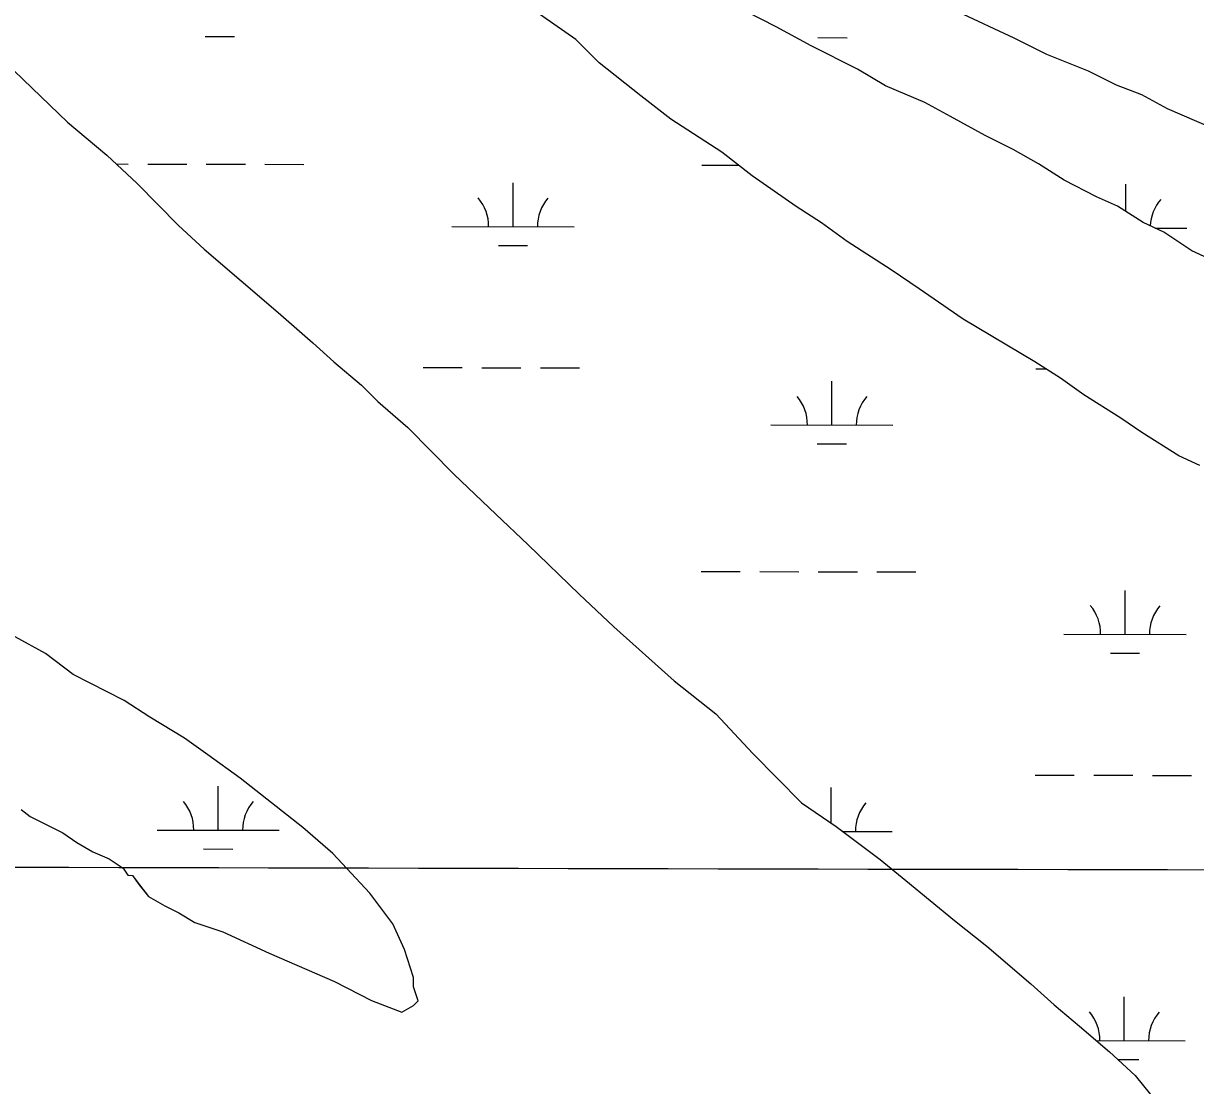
# Model space of a CAD drawing. Extents: x 3187622 to 3225504, y 800805 to 826213.
# Drawn here: x 3219479 to 3220439, y 818134 to 819004 of the extents above; entities that cross this region are included whole.
import ezdxf

# ---------------------------------------------------------------- set-up
doc = ezdxf.new("R2010")
doc.units = 0
for name, color, linetype in [('V-GRID-MAJR', 7, 'Continuous'), ('V-SITE-VEGE', 7, 'Continuous'), ('V-WETL-SWMP', 7, 'Continuous')]:
    doc.layers.add(name, color=color, linetype=linetype)

msp = doc.modelspace()

# ---------------------------------------------------------------- linework, layer by layer
at = {"layer": 'V-GRID-MAJR'}
msp.add_spline([(3191823.839, 818371.837), (3197059.682, 818359.272), (3202295.526, 818347.468), (3207531.372, 818336.426), (3212767.22, 818326.145), (3218003.0700000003, 818316.626), (3223238.92, 818307.868), (3223238.921, 818307.868)], degree=3, dxfattribs=at)
at = {"layer": 'V-SITE-VEGE'}
for p, q in [((3219931.825, 818990.952), (3219895.7460000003, 819015.9930000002)), ((3219950.7770000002, 818971.748), (3219931.825, 818990.952)), ((3219984.94, 818944.81), (3219950.7770000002, 818971.7480000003)), ((3219471.8710000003, 818965.3910000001), (3219515.473, 818923.128)), ((3220009.612, 818925.567), (3219984.94, 818944.81)), ((3219515.473, 818923.128), (3219547.725, 818896.2050000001)), ((3220051.406, 818898.5810000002), (3220009.612, 818925.567)), ((3219547.725, 818896.2050000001), (3219572.372, 818873.147)), ((3220076.08, 818879.338), (3220051.406, 818898.5810000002)), ((3219572.372, 818873.147), (3219606.486, 818838.5800000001)), ((3220112.162, 818854.297), (3220076.08, 818879.338)), ((3220133.058, 818840.8030000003), (3220112.162, 818854.2970000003)), ((3219606.486, 818838.5800000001), (3219627.343, 818819.362)), ((3220153.943, 818825.402), (3220133.058, 818840.8030000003)), ((3220190.037, 818802.267), (3220153.943, 818825.402)), ((3219627.343, 818819.362), (3219688.048, 818767.4470000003)), ((3220212.827, 818786.854), (3220190.037, 818802.267)), ((3220248.911, 818761.811), (3220212.827, 818786.854)), ((3219688.048, 818767.4470000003), (3219716.498, 818742.458)), ((3220307.822, 818727.081), (3220248.911, 818761.811)), ((3219716.498, 818742.458), (3219733.566, 818727.081)), ((3219733.566, 818727.081), (3219756.3340000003, 818707.85)), ((3220328.719, 818713.587), (3220307.822, 818727.081)), ((3220347.708, 818700.105), (3220328.719, 818713.587)), ((3219756.3340000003, 818707.85), (3219769.599, 818694.407)), ((3220378.105, 818680.8250000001), (3220347.708, 818700.105)), ((3219769.599, 818694.407), (3219794.261, 818673.258)), ((3220395.197, 818669.264), (3220378.105, 818680.8250000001)), ((3219794.261, 818673.258), (3219832.161, 818634.85)), ((3220425.594, 818649.9840000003), (3220395.197, 818669.264)), ((3220442.711, 818642.2390000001), (3220425.594, 818649.9840000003)), ((3219832.161, 818634.85), (3219866.285, 818602.1900000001)), ((3219866.285, 818602.1900000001), (3219892.827, 818577.213)), ((3219892.827, 818577.213), (3219934.5330000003, 818536.8710000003)), ((3219934.5330000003, 818536.8710000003), (3219962.971, 818509.973)), ((3219962.971, 818509.973), (3220012.281, 818465.765)), ((3220012.281, 818465.765), (3220046.443, 818438.827)), ((3220046.443, 818438.827), (3220076.752, 818406.192)), ((3220076.752, 818406.192), (3220116.5470000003, 818365.8610000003)), ((3220116.5470000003, 818365.8610000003), (3220145.036, 818346.5980000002)), ((3220145.036, 818346.598), (3220181.106, 818319.6480000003)), ((3220181.106, 818319.6480000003), (3220201.977, 818302.338)), ((3220201.977, 818302.338), (3220241.825, 818269.642)), ((3220241.825, 818269.642), (3220268.393, 818248.4780000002)), ((3220268.393, 818248.4780000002), (3220304.436, 818217.713)), ((3220304.436, 818217.713), (3220323.399, 818200.4180000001)), ((3220323.399, 818200.4180000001), (3220344.272, 818183.108)), ((3220344.272, 818183.108), (3220368.934, 818161.958)), ((3220368.934, 818161.958), (3220389.791, 818142.742)), ((3220389.791, 818142.742), (3220416.284, 818110.131))]:
    msp.add_line(p, q, dxfattribs=at)
for points in [[(3220453.369, 818810.058), (3220436.25, 818817.801), (3220413.457, 818833.2170000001), (3220396.338, 818840.96), (3220375.4420000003, 818854.4550000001), (3220358.323, 818862.2000000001), (3220331.703, 818875.731), (3220310.808, 818889.225), (3220289.899, 818900.811), (3220267.083, 818912.411), (3220238.566, 818927.863), (3220217.6580000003, 818939.449), (3220185.3140000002, 818953.019), (3220162.512, 818966.523), (3220124.483, 818985.854), (3220095.968, 819001.306), (3220057.941, 819020.637)], [(3220244.862, 819013.672), (3220290.5100000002, 818992.383), (3220317.128, 818978.85), (3220351.378, 818965.27)], [(3220351.378, 818965.27), (3220374.193, 818953.67), (3220395.13, 818945.9), (3220416.038, 818934.314), (3220452.183, 818918.811)], [(3219574.279, 818298.8790000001), (3219581.847, 818289.2880000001), (3219595.15, 818281.5700000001), (3219606.56, 818275.77), (3219619.864, 818268.0530000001), (3219642.705, 818260.27), (3219680.744, 818242.844), (3219734.011, 818219.595), (3219764.432, 818204.133), (3219789.17, 818194.427), (3219798.7460000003, 818200.088), (3219802.586, 818203.877), (3219798.848, 818215.349), (3219798.9, 818222.98), (3219791.42, 818245.926), (3219782.02, 818266.973), (3219763.109, 818291.9), (3219732.8000000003, 818324.535), (3219708.1380000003, 818345.684), (3219656.895, 818386.089), (3219630.3140000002, 818405.345), (3219611.325, 818418.826), (3219582.823, 818436.185), (3219561.928, 818449.68), (3219520.095, 818470.944), (3219497.3170000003, 818488.2660000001), (3219472.606, 818501.787)], [(3219477.392, 818360.573), (3219484.982, 818354.7980000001), (3219511.602, 818341.269), (3219522.999, 818333.56), (3219536.301, 818325.841), (3219549.615, 818320.031), (3219561.014, 818312.322), (3219564.793, 818306.574), (3219568.606, 818306.549), (3219574.279, 818298.8790000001)]]:
    msp.add_lwpolyline(points, dxfattribs=at)
at = {"layer": 'V-WETL-SWMP'}
for p, q in [((3219931.8249030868, 818990.9500987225), (3219895.742952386, 819015.9911199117)), ((3219628.1912412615, 818993.494586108), (3219652.1911681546, 818993.4457033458)), ((3219950.7748822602, 818971.7460897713), (3219931.8249030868, 818990.9500987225)), ((3220130.095995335, 818992.4700518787), (3220154.095939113, 818992.4211690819)), ((3219984.9368382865, 818944.8090708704), (3219950.7748822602, 818971.746089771)), ((3219471.872481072, 818965.3906365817), (3219515.471431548, 818923.1296152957)), ((3220009.610806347, 818925.5670571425), (3219984.9368382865, 818944.8090708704)), ((3219515.471431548, 818923.1296152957), (3219547.725391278, 818896.2055979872)), ((3220051.4037475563, 818898.5800318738), (3220009.610806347, 818925.5670571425)), ((3219547.725391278, 818896.2055979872), (3219572.3743625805, 818873.1475856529)), ((3220076.077715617, 818879.3370181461), (3220051.4037475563, 818898.5800318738)), ((3219555.4253859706, 818889.0025966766), (3219565.1343915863, 818888.9828214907)), ((3219581.134342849, 818888.9502329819), (3219613.134245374, 818888.8850559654)), ((3219629.1341966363, 818888.8524674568), (3219661.1340991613, 818888.78729044)), ((3219677.1340504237, 818888.7547019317), (3219709.1339529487, 818888.6895249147)), ((3220035.0409602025, 818888.0257214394), (3220065.0150815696, 818887.9646705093)), ((3219572.3743625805, 818873.1475856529), (3219606.4853250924, 818838.57956954)), ((3219880.346123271, 818837.5987059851), (3219880.4194172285, 818873.5986248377)), ((3220112.1596663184, 818854.2959969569), (3220076.077715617, 818879.3370181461)), ((3220382.2784639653, 818850.040757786), (3220382.324342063, 818872.574136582)), ((3220133.055636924, 818840.8019843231), (3220112.1596663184, 818854.2959969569)), ((3219606.4853250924, 818838.57956954), (3219627.343300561, 818819.3635589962)), ((3219830.346275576, 818837.700545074), (3219930.3459709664, 818837.4968668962)), ((3220153.93960915, 818825.4009723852), (3220133.055636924, 818840.8019843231)), ((3220406.142534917, 818836.5255698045), (3220432.2509289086, 818836.4723925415)), ((3220190.0345582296, 818802.2669504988), (3220153.93960915, 818825.4009723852)), ((3219627.343300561, 818819.3635589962), (3219688.0492258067, 818767.4485268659)), ((3219868.314743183, 818822.1921821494), (3219892.314670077, 818822.143299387)), ((3220212.8255267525, 818786.8529369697), (3220190.0345582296, 818802.2669504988)), ((3220248.908477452, 818761.8109157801), (3220212.8255267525, 818786.8529369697)), ((3219688.0492258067, 818767.4485268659), (3219716.5001913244, 818742.4575120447)), ((3220307.8193918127, 818727.0788789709), (3220248.908477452, 818761.8109157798)), ((3219716.5001913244, 818742.4575120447), (3219733.5681709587, 818727.0815032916)), ((3219733.5681709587, 818727.0815032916), (3219756.334142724, 818707.8514911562)), ((3219806.7033338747, 818722.3164822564), (3219838.7032364, 818722.2513052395)), ((3219854.703187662, 818722.2187167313), (3219886.703090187, 818722.1535397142)), ((3219902.7030414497, 818722.120951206), (3219934.702943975, 818722.0557741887)), ((3220328.7163624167, 818713.5848663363), (3220307.8193918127, 818727.0788789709)), ((3220308.609805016, 818721.2942051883), (3220316.8034430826, 818721.2775164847)), ((3220141.4517850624, 818675.2045827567), (3220141.5250790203, 818711.2045016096)), ((3220347.7053367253, 818700.1038552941), (3220328.7163624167, 818713.5848663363)), ((3219756.334142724, 818707.8514911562), (3219769.6001281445, 818694.4084848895)), ((3220378.1022936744, 818680.8238367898), (3220347.7053367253, 818700.1038552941)), ((3219769.6001281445, 818694.4084848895), (3219794.261097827, 818673.2584718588)), ((3220395.1952700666, 818669.2638266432), (3220378.1022936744, 818680.8238367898)), ((3219794.2610978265, 818673.2584718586), (3219832.1620561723, 818634.8504539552)), ((3220091.4519373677, 818675.3064218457), (3220191.4516327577, 818675.1027436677)), ((3220425.5922270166, 818649.9828081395), (3220395.1952700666, 818669.2638266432)), ((3220129.420404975, 818659.7980589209), (3220153.420331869, 818659.7491761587)), ((3220442.7112001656, 818642.2377965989), (3220425.5922270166, 818649.9828081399)), ((3219832.1620561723, 818634.8504539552), (3219866.286017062, 818602.1904371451)), ((3219866.286017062, 818602.1904371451), (3219892.828986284, 818577.2124239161)), ((3219892.828986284, 818577.2124239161), (3219934.532938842, 818536.8714035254)), ((3220034.363652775, 818555.3514713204), (3220066.3635553, 818555.2862943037)), ((3220082.363506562, 818555.2537057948), (3220114.363409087, 818555.1885287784)), ((3220130.3633603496, 818555.1559402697), (3220162.363262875, 818555.090763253)), ((3220178.3632141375, 818555.0581747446), (3220210.3631166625, 818554.9929977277)), ((3219934.532938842, 818536.8714035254), (3219962.9719059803, 818509.9723894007)), ((3220381.5752869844, 818503.902178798), (3220381.6485809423, 818539.9020976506)), ((3219962.9719059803, 818509.9723894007), (3220012.2818469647, 818465.7643640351)), ((3219497.3175010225, 818488.2652153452), (3219472.6065378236, 818501.7842311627)), ((3220331.575439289, 818504.0040178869), (3220431.5751346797, 818503.800339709)), ((3219520.096471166, 818470.9432025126), (3219497.3175010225, 818488.2652153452)), ((3220369.543906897, 818488.4956549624), (3220393.5438337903, 818488.4467721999)), ((3219561.927407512, 818449.6791751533), (3219520.096471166, 818470.9432025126)), ((3220012.2818469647, 818465.7643640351), (3220046.44380299, 818438.8283451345)), ((3219582.8233781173, 818436.186162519), (3219561.927407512, 818449.6791751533)), ((3219611.3253371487, 818418.8261449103), (3219582.8233781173, 818436.186162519)), ((3220046.44380299, 818438.8283451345), (3220076.751771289, 818406.1933315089)), ((3219630.3143114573, 818405.345133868), (3219611.3253371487, 818418.8261449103)), ((3219656.896275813, 818386.0901185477), (3219630.3143114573, 818405.345133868)), ((3220076.751771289, 818406.1933315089), (3220116.5477275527, 818365.8643127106)), ((3219708.138209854, 818345.6850901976), (3219656.896275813, 818386.0901185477)), ((3220307.9324975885, 818388.6199550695), (3220339.9324001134, 818388.5547780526)), ((3220355.9323513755, 818388.5221895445), (3220387.9322539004, 818388.4570125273)), ((3220403.932205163, 818388.4244240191), (3220435.9321076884, 818388.3592470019)), ((3219638.868006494, 818343.5526097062), (3219638.9413004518, 818379.552528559)), ((3220140.788606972, 818349.4702631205), (3220140.847771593, 818378.5302514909)), ((3220116.5477275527, 818365.8643127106), (3220145.036688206, 818346.5972957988)), ((3219477.3916466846, 818360.573277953), (3219484.983636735, 818354.7992736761)), ((3219484.983636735, 818354.7992736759), (3219511.603596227, 818341.268256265)), ((3219732.8001795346, 818324.535077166), (3219708.1382098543, 818345.6850901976)), ((3220145.036688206, 818346.5972957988), (3220181.106640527, 818319.6482753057)), ((3219511.603596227, 818341.2682562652), (3219522.999580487, 818333.5612495)), ((3219588.868158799, 818343.6544487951), (3219688.8678541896, 818343.450770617)), ((3220150.506651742, 818342.5105102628), (3220190.7743253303, 818342.4284935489)), ((3219522.999580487, 818333.5612495), (3219536.3025610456, 818325.8412411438)), ((3219536.3025610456, 818325.8412411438), (3219549.618539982, 818320.0292320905)), ((3219626.8366264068, 818328.1460858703), (3219650.8365533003, 818328.0972031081)), ((3219549.618539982, 818320.0292320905), (3219561.0145242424, 818312.3222253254)), ((3219763.108147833, 818291.9000635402), (3219732.800179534, 818324.535077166)), ((3220181.106640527, 818319.6482753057), (3220201.9776143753, 818302.3382640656)), ((3219561.0145242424, 818312.3222253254), (3219564.7925216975, 818306.5732242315)), ((3219564.7925216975, 818306.5732242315), (3219568.60751429, 818306.5482210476)), ((3219568.60751429, 818306.5482210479), (3219574.2805096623, 818298.8792190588)), ((3219574.2805096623, 818298.8792190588), (3219581.847502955, 818289.2892161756)), ((3220201.9776143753, 818302.3382640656), (3220241.8245641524, 818269.6412424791)), ((3219581.847502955, 818289.2892161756), (3219595.1514835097, 818281.5702078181)), ((3219782.0201318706, 818266.9730566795), (3219763.1081478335, 818291.9000635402)), ((3219595.15148351, 818281.5702078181), (3219606.5594661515, 818275.770200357)), ((3219606.5594661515, 818275.770200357), (3219619.863446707, 818268.0511919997)), ((3219619.863446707, 818268.0511919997), (3219642.7054087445, 818260.268175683)), ((3220241.8245641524, 818269.6412424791), (3220268.3935301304, 818248.4782278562)), ((3219642.7054087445, 818260.268175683), (3219680.745349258, 818242.8441501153)), ((3219791.4201311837, 818245.9240563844), (3219782.0201318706, 818266.9730566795)), ((3220268.3935301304, 818248.4782278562), (3220304.437485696, 818217.7132087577)), ((3219680.745349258, 818242.8441501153), (3219734.0102650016, 818219.5961139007)), ((3219798.899135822, 818222.9810583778), (3219791.4201311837, 818245.9240563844)), ((3219734.010265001, 818219.5961139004), (3219764.4322187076, 818204.132094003)), ((3219798.8481423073, 818215.3500611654), (3219798.899135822, 818222.9810583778)), ((3219802.587144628, 818203.8780621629), (3219798.8481423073, 818215.3500611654)), ((3220304.437485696, 818217.7132087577), (3220323.400463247, 818200.4171991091)), ((3219764.4322187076, 818204.1320940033), (3219789.1701786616, 818194.4280767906)), ((3219789.1701786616, 818194.4280767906), (3219798.7461552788, 818200.0880667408)), ((3219798.7461552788, 818200.0880667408), (3219802.587144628, 818203.8780621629)), ((3220323.400463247, 818200.4171991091), (3220344.272437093, 818183.1081878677)), ((3220380.897979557, 818171.2279286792), (3220380.971273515, 818207.2278475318)), ((3220344.2724370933, 818183.1081878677), (3220368.9334067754, 818161.9581748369)), ((3220358.070637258, 818171.2744231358), (3220430.8978272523, 818171.1260895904)), ((3220368.9334067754, 818161.9581748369), (3220389.7913822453, 818142.7411642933)), ((3220375.6091090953, 818155.807671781), (3220392.866526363, 818155.7725220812)), ((3220389.7913822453, 818142.7411642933), (3220416.28435795, 818110.1321538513))]:
    msp.add_line(p, q, dxfattribs=at)
for points in [[(3220453.369, 818810.057), (3220436.25, 818817.802), (3220413.458, 818833.216), (3220396.339, 818840.961), (3220375.443, 818854.4550000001), (3220358.324, 818862.2000000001), (3220331.704, 818875.732), (3220310.808, 818889.225), (3220289.899, 818900.811), (3220267.082, 818912.41), (3220238.5670000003, 818927.862), (3220217.6580000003, 818939.448), (3220185.315, 818953.018), (3220162.511, 818966.524), (3220124.483, 818985.855), (3220095.969, 819001.307), (3220057.941, 819020.638)], [(3220244.861, 819013.672), (3220290.507, 818992.383), (3220317.127, 818978.851), (3220351.378, 818965.269), (3220374.194, 818953.67), (3220395.129, 818945.9), (3220416.038, 818934.314), (3220452.184, 818918.811), (3220473.1180000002, 818911.04), (3220505.436, 818893.655), (3220530.16, 818882.044), (3220562.49, 818866.567), (3220589.123, 818854.943), (3220621.453, 818839.465), (3220642.362, 818827.8790000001), (3220674.6920000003, 818812.402), (3220693.693, 818800.828), (3220720.313, 818787.297)]]:
    msp.add_lwpolyline(points, dxfattribs=at)
for centre, radius, start, end in [((3219825.104322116, 818838.1860259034), 35.24628790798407, 359.1114801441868, 40.65513847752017), ((3219935.58985777, 818837.9609902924), 35.246287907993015, 139.11147836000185, 180.65513669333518), ((3220437.494819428, 818836.9365157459), 35.246287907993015, 139.11147751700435, 177.82238594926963), ((3220086.209983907, 818675.7919026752), 35.24628790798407, 359.1114801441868, 40.65513847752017), ((3220196.695519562, 818675.566867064), 35.246287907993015, 139.11147836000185, 180.65513669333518), ((3220326.3334858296, 818504.4894987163), 35.24628790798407, 359.1114801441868, 40.65513847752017), ((3220436.819021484, 818504.2644631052), 35.246287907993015, 139.11147836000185, 180.65513669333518), ((3219583.626205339, 818344.1399296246), 35.24628790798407, 359.1114801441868, 40.65513847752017), ((3219694.1117409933, 818343.9148940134), 35.246287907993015, 139.11147836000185, 180.65513669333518), ((3220196.0182121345, 818342.8926169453), 35.246287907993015, 139.11147836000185, 180.65513669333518), ((3220325.656178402, 818171.8152485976), 35.24628790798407, 359.1114801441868, 40.65513847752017), ((3220436.1417140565, 818171.5902129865), 35.246287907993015, 139.11147836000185, 180.65513669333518)]:
    msp.add_arc(centre, radius, start, end, dxfattribs=at)

doc.saveas('drawing.dxf')
